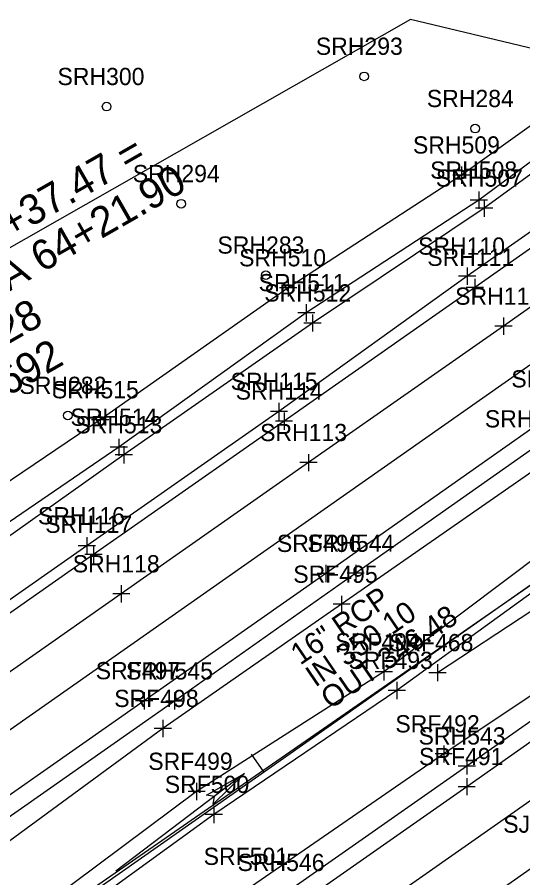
# Model space of a CAD drawing. Extents: x 941041 to 969446, y 397014 to 416764.
# Drawn here: x 951618.4 to 951736, y 403087.8 to 403287.7 of the extents above; entities that cross this region are included whole.
import ezdxf

# ---------------------------------------------------------------- set-up
doc = ezdxf.new("R2010")
doc.units = 0
for name, color, linetype in [('SURVEY - CENTERLINE - Preliminary', 7, 'Continuous'), ('SURVEY - CENTERLINE - Preliminary Curve Text', 7, 'Continuous'), ('SURVEY - CENTERLINE - Preliminary Text', 7, 'Continuous'), ('SURVEY - DRAINAGE - Area Shapes', 7, 'Continuous'), ('SURVEY - DRAINAGE - Area Shapes Text', 7, 'Continuous'), ('SURVEY - DRAINAGE - Pipes and Culverts', 7, 'Continuous'), ('SURVEY - DRAINAGE - Pipes and Culverts Text', 7, 'Continuous'), ('SURVEY - DTM - Breaklines', 7, 'Continuous'), ('SURVEY - DTM - Breaklines - Points - Locators', 7, 'Continuous'), ('SURVEY - DTM - Breaklines - Points - Numbers', 7, 'Continuous'), ('SURVEY - DTM - Spot Points - Locators', 7, 'Continuous'), ('SURVEY - DTM - Spot Points - Point Numbers', 7, 'Continuous'), ('SURVEY - ROADSIDE BARRIERS - Points - Locators', 7, 'Continuous'), ('SURVEY - ROADSIDE BARRIERS - Points - Numbers', 7, 'Continuous'), ('SURVEY - ROADSIDE BARRIERS with Text', 7, 'Continuous'), ('SURVEY - TRAFFIC CONTROL - Pavement Marking - Points - Locators', 7, 'Continuous'), ('SURVEY - TRAFFIC CONTROL - Pavement Marking - Points - Numbers', 7, 'Continuous'), ('SURVEY - TRANSPORTATION - Features', 7, 'Continuous'), ('SURVEY - TRANSPORTATION - Features - Points - Locators', 7, 'Continuous'), ('SURVEY - TRANSPORTATION - Features - Points - Numbers', 7, 'Continuous'), ('SURVEY - TRANSPORTATION - Roads', 7, 'Continuous'), ('SURVEY - TRANSPORTATION - Roads - Points - Locators', 7, 'Continuous'), ('SURVEY - TRANSPORTATION - Roads - Points - Numbers', 7, 'Continuous')]:
    doc.layers.add(name, color=color, linetype=linetype)

msp = doc.modelspace()

# ---------------------------------------------------------------- linework, layer by layer
at = {"layer": 'SURVEY - CENTERLINE - Preliminary'}
msp.add_line((950966.25, 402614.81), (953884.31, 404661.52), dxfattribs=at)
msp.add_line((950966.25, 402614.81), (953884.31, 404661.52), dxfattribs=at)
msp.add_line((950966.25, 402614.81), (953884.31, 404661.52), dxfattribs=at)
at = {"layer": 'SURVEY - CENTERLINE - Preliminary Curve Text'}
msp.add_line((951675.75, 403112.45), (951672.88, 403116.54), dxfattribs=at)
at = {"layer": 'SURVEY - CENTERLINE - Preliminary Text'}
for p, q in [((951709.85, 403287.18), (951560.48, 403202.19)), ((951870.17, 403248.81), (951709.85, 403287.18))]:
    msp.add_line(p, q, dxfattribs=at)
at = {"layer": 'SURVEY - DRAINAGE - Area Shapes'}
for points in [[(951145.6, 402792.15), (951562.19, 403084.02), (952475.83, 403724.71), (952754.77, 403922.8), (952578.99, 403846.21), (952455.44, 403792), (952334.19, 403750.29), (951972.51, 403632.53), (951887.41, 403584.59)], [(950765.73, 402528.11), (950855.07, 402487.28), (951056.09, 402625.14), (951609.08, 403015.7), (952524.78, 403657.05), (952475.83, 403724.71)]]:
    msp.add_lwpolyline(points, dxfattribs=at)
at = {"layer": 'SURVEY - DRAINAGE - Area Shapes Text'}
msp.add_line((951671.25, 403112.03), (951641.34, 403089.39), dxfattribs=at)
msp.add_lwpolyline([(951671.25, 403112.03), (951663.99, 403104.97), (951664.27, 403106.75), (951662.45, 403107)], close=True, dxfattribs=at)
msp.add_lwpolyline([(951671.25, 403112.03), (951663.99, 403104.97), (951664.27, 403106.75), (951662.45, 403107), (951671.25, 403112.03)], dxfattribs=at)
at = {"layer": 'SURVEY - DRAINAGE - Pipes and Culverts'}
msp.add_lwpolyline([(951575.84, 403043.76), (951765.83, 403175.23), (951951.92, 403216.39)], dxfattribs=at)
at = {"layer": 'SURVEY - DTM - Breaklines'}
for points in [[(951856.57, 403337.79), (951830.79, 403322), (951811.18, 403310.24), (951803.85, 403305.66), (951760.43, 403278.67), (951721.69, 403251.07), (951681.42, 403224.87), (951637.73, 403194.21), (951596.68, 403166.47), (951554.08, 403137.07), (951530.04, 403120.16), (951499.28, 403100.82), (951493.41, 403094.85), (951491.38, 403092.61), (951490.11, 403092.71)], [(951856.04, 403333.4), (951832.49, 403318.51), (951810.68, 403303.13), (951764.61, 403273.96), (951725.73, 403245.23), (951685.64, 403219.08), (951642.05, 403187.83), (951601.56, 403160.26), (951558.08, 403131.34), (951533.22, 403115.95), (951501.14, 403096.41), (951494.69, 403091.3), (951491.84, 403090.13), (951490.21, 403090.17), (951488.34, 403090)], [(951855.51, 403329.45), (951833.39, 403315.69), (951811.54, 403301.04), (951766.05, 403271.81), (951727, 403243.37), (951687.1, 403216.7), (951643.2, 403186.07), (951603.21, 403157.72), (951559.39, 403128.52), (951535.52, 403112.8), (951503.21, 403094.15), (951495.91, 403089.56), (951492.71, 403088.41), (951489.99, 403088.73), (951488.18, 403089.17)], [(951854.25, 403319.66), (951811.69, 403290.89), (951768.65, 403259.5), (951723.04, 403227.57), (951679.29, 403196.14), (951634.6, 403164.93), (951590.23, 403133.88), (951544.48, 403102.6), (951498.11, 403069.66), (951452.15, 403038.35), (951433.07, 403025.21), (951424.63, 403019.72), (951420.03, 403018.11), (951422.38, 403023.89), (951430.59, 403035.7)], [(951836.08, 403227.91), (951793.18, 403197.31), (951749.92, 403170.47), (951703.64, 403135.64), (951660.15, 403107.9), (951608.06, 403069.1), (951575.82, 403045.76)], [(951839.65, 403222.38), (951797.17, 403192.37), (951753.33, 403165.09), (951706.67, 403131.34), (951664.15, 403102.54), (951611.28, 403064.31), (951577.76, 403042.92)]]:
    msp.add_lwpolyline(points, dxfattribs=at)
at = {"layer": 'SURVEY - DTM - Breaklines - Points - Locators'}
for p, q in [((951721.69, 403253.07), (951721.69, 403249.07)), ((951723.69, 403251.07), (951719.69, 403251.07)), ((951725.73, 403247.23), (951725.73, 403243.23)), ((951727.73, 403245.23), (951723.73, 403245.23)), ((951727, 403245.37), (951727, 403241.37)), ((951729, 403243.37), (951725, 403243.37)), ((951723.04, 403229.57), (951723.04, 403225.57)), ((951681.42, 403226.87), (951681.42, 403222.87)), ((951725.04, 403227.57), (951721.04, 403227.57)), ((951683.42, 403224.87), (951679.42, 403224.87)), ((951685.64, 403221.08), (951685.64, 403217.08)), ((951687.64, 403219.08), (951683.64, 403219.08)), ((951687.1, 403218.7), (951687.1, 403214.7)), ((951689.1, 403216.7), (951685.1, 403216.7)), ((951679.29, 403198.14), (951679.29, 403194.14)), ((951637.73, 403196.21), (951637.73, 403192.21)), ((951681.29, 403196.14), (951677.29, 403196.14)), ((951639.73, 403194.21), (951635.73, 403194.21)), ((951642.05, 403189.83), (951642.05, 403185.83)), ((951644.05, 403187.83), (951640.05, 403187.83)), ((951643.2, 403188.07), (951643.2, 403184.07)), ((951645.2, 403186.07), (951641.2, 403186.07)), ((951634.6, 403166.93), (951634.6, 403162.93)), ((951636.6, 403164.93), (951632.6, 403164.93)), ((951703.64, 403137.64), (951703.64, 403133.64)), ((951705.64, 403135.64), (951701.64, 403135.64)), ((951706.67, 403133.34), (951706.67, 403129.34)), ((951708.67, 403131.34), (951704.67, 403131.34)), ((951660.15, 403109.9), (951660.15, 403105.9)), ((951662.15, 403107.9), (951658.15, 403107.9)), ((951664.15, 403104.54), (951664.15, 403100.54)), ((951666.15, 403102.54), (951662.15, 403102.54))]:
    msp.add_line(p, q, dxfattribs=at)
at = {"layer": 'SURVEY - DTM - Spot Points - Locators'}
for centre in [(951699.09, 403274), (951639.22, 403266.97), (951724.9, 403261.86), (951656.54, 403244.42), (951676.21, 403227.82), (951630.19, 403195.23)]:
    msp.add_circle(centre, 1, dxfattribs=at)
at = {"layer": 'SURVEY - ROADSIDE BARRIERS - Points - Locators'}
for p, q in [((951716.15, 403137.47), (951716.15, 403133.47)), ((951718.15, 403135.47), (951714.15, 403135.47))]:
    msp.add_line(p, q, dxfattribs=at)
at = {"layer": 'SURVEY - ROADSIDE BARRIERS with Text'}
msp.add_lwpolyline([(951895.08, 403254.88), (951848.36, 403222.28), (951801.76, 403191.53), (951759.96, 403164.22), (951716.15, 403135.47)], dxfattribs=at)
at = {"layer": 'SURVEY - TRAFFIC CONTROL - Pavement Marking - Points - Locators'}
for p, q in [((951731.48, 403217.95), (951731.48, 403213.95)), ((951733.48, 403215.95), (951729.48, 403215.95)), ((951686.14, 403186.27), (951686.14, 403182.27)), ((951688.14, 403184.27), (951684.14, 403184.27)), ((951642.63, 403155.78), (951642.63, 403151.78)), ((951644.63, 403153.78), (951640.63, 403153.78))]:
    msp.add_line(p, q, dxfattribs=at)
at = {"layer": 'SURVEY - TRANSPORTATION - Features'}
for points in [[(951846.55, 403258.26), (951803.24, 403226.1), (951748.25, 403189.15), (951693.85, 403151.36), (951652.28, 403122.5), (951598.3, 403082.91), (951563.02, 403059.84), (951516.46, 403027.98), (951469.63, 402994.87), (951420.56, 402960.47), (951375.73, 402928.74), (951325.75, 402893.61), (951279.89, 402861.42), (951230.97, 402826.96), (951186.74, 402796.51), (951134.07, 402759.39), (951086.9, 402726.09), (951037.69, 402691.08), (950990.96, 402659.35), (950941.16, 402624.61), (950894.08, 402591.27), (950846.1, 402558.07)], [(951856.72, 403212.68), (951764.5, 403147.89), (951717.58, 403116.6), (951672.86, 403085.82), (951622.89, 403050.6), (951589.61, 403026.67), (951541.47, 402992.46), (951493.88, 402958.88), (951445.62, 402924.24), (951399.07, 402891.81), (951350.72, 402858.88), (951303.21, 402826.01), (951256.16, 402792.29), (951210.71, 402760.72), (951159.21, 402724.85), (951109.63, 402690.18), (951062.08, 402656.92), (951014.84, 402623.15), (950965.73, 402588.73), (950917.42, 402555.24)]]:
    msp.add_lwpolyline(points, dxfattribs=at)
at = {"layer": 'SURVEY - TRANSPORTATION - Features - Points - Locators'}
for p, q in [((951693.85, 403153.36), (951693.85, 403149.36)), ((951695.85, 403151.36), (951691.85, 403151.36)), ((951652.28, 403124.5), (951652.28, 403120.5)), ((951654.28, 403122.5), (951650.28, 403122.5)), ((951717.58, 403118.6), (951717.58, 403114.6)), ((951719.58, 403116.6), (951715.58, 403116.6))]:
    msp.add_line(p, q, dxfattribs=at)
at = {"layer": 'SURVEY - TRANSPORTATION - Roads'}
for points in [[(951856.58, 403318.44), (951813.82, 403287.86), (951769.69, 403256.37), (951724.84, 403224.97), (951680.46, 403193.91), (951636.19, 403162.95), (951591.17, 403131.45), (951546.45, 403100.31), (951499.95, 403067.65), (951454.73, 403035.92), (951409.97, 403004.36), (951407.16, 403002.58), (951402.42, 402999.93), (951400.7, 402999.81), (951400.38, 403001.38), (951403.73, 403005.63), (951414.87, 403019.34), (951428.42, 403037.46)], [(951852.43, 403301), (951819.41, 403277.96), (951776.62, 403247.77), (951731.48, 403215.95), (951686.14, 403184.27), (951642.63, 403153.78), (951597.04, 403121.9), (951552.4, 403090.62), (951505.98, 403057.86), (951459.31, 403025.32), (951415.58, 402994.74), (951373.75, 402965.42), (951324.76, 402931.32), (951320.37, 402928.23), (951328.47, 402934.74), (951348.31, 402952.21), (951363.26, 402966.5), (951380.79, 402984.16), (951398.95, 403004.27), (951413.8, 403022.16), (951427.05, 403039.59)], [(951845.2, 403267.54), (951801.31, 403236.61), (951744.54, 403196.74), (951690.16, 403158.52), (951647.93, 403128.95), (951593.74, 403091.02), (951558.54, 403066.4), (951512.79, 403034.32), (951465.64, 403001.33), (951417.08, 402967.23), (951371.33, 402935.17), (951322.53, 402900.91), (951275.39, 402867.97), (951226.98, 402834.03), (951182.33, 402802.7), (951130.47, 402766.38), (951082.48, 402732.74), (951033.85, 402698.52), (950986.81, 402665.5), (950937.2, 402630.87), (950889.84, 402597.74), (950842.47, 402564.81)], [(951780.68, 403217.38), (951738.23, 403187.45), (951697.12, 403158.56), (951654.96, 403128.89), (951608.97, 403096.67), (951563.06, 403064.58), (951522.34, 403036.25), (951478.19, 403005.31), (951433.46, 402973.96), (951388.82, 402942.6), (951343.63, 402911.08), (951297.84, 402878.82), (951253.17, 402847.45), (951208.79, 402816.34), (951164.62, 402785.4), (951117.76, 402752.44), (951062.59, 402713.8), (951015.56, 402680.82), (950970.91, 402649.47), (950922.71, 402615.44), (950871.58, 402580), (950823.38, 402546.92)], [(951858.06, 403203.77), (951808.39, 403168.94), (951765.12, 403138.61), (951722.92, 403109), (951677.22, 403076.95), (951628.72, 403042.91), (951593.38, 403018.09), (951546.63, 402985.29), (951497.78, 402951.07), (951450.21, 402917.78), (951402.73, 402884.45), (951356.41, 402851.91), (951307.81, 402817.83), (951261.24, 402785.24), (951215.15, 402752.96), (951165.07, 402717.74), (951114.38, 402682.19), (951068.41, 402650.05), (951019.3, 402615.59), (950970.87, 402581.82), (950921.09, 402547.35)], [(951799.91, 403167.92), (951765.7, 403143.84), (951722.98, 403113.79), (951681.01, 403084.4), (951636.93, 403053.52), (951591.07, 403021.41), (951548.97, 402991.96), (951506.9, 402962.52), (951461.04, 402930.25), (951416.05, 402898.59), (951370.52, 402866.66), (951326.63, 402835.85), (951281.83, 402804.38), (951236.39, 402772.61), (951191.53, 402741.41), (951141.44, 402706.16), (951090.99, 402670.89), (951041.99, 402636.44), (950997.25, 402605.16), (950947.61, 402570.96)], [(951846.26, 403165.91), (951785.95, 403123.91), (951742.66, 403093.3), (951698.88, 403062.61), (951653.78, 403030.96), (951609.85, 403000.51), (951563.27, 402967.88), (951522.4, 402938.86), (951473.6, 402904.83), (951429.78, 402874.17), (951382.72, 402841.04), (951339.82, 402810.62), (951292.16, 402777.26), (951248.3, 402746.75), (951245.27, 402744.51), (951200.71, 402713.1), (951156.14, 402681.85), (951111.63, 402650.98), (951070.06, 402621.38)]]:
    msp.add_lwpolyline(points, dxfattribs=at)
at = {"layer": 'SURVEY - TRANSPORTATION - Roads - Points - Locators'}
for p, q in [((951724.84, 403226.97), (951724.84, 403222.97)), ((951726.84, 403224.97), (951722.84, 403224.97)), ((951680.46, 403195.91), (951680.46, 403191.91)), ((951682.46, 403193.91), (951678.46, 403193.91)), ((951636.19, 403164.95), (951636.19, 403160.95)), ((951638.19, 403162.95), (951634.19, 403162.95)), ((951690.16, 403160.52), (951690.16, 403156.52)), ((951697.12, 403160.56), (951697.12, 403156.56)), ((951692.16, 403158.52), (951688.16, 403158.52)), ((951699.12, 403158.56), (951695.12, 403158.56)), ((951647.93, 403130.95), (951647.93, 403126.95)), ((951654.96, 403130.89), (951654.96, 403126.89)), ((951649.93, 403128.95), (951645.93, 403128.95)), ((951656.96, 403128.89), (951652.96, 403128.89)), ((951722.98, 403115.79), (951722.98, 403111.79)), ((951724.98, 403113.79), (951720.98, 403113.79)), ((951722.92, 403111), (951722.92, 403107)), ((951724.92, 403109), (951720.92, 403109))]:
    msp.add_line(p, q, dxfattribs=at)

# ---------------------------------------------------------------- texts
at = {"layer": 'SURVEY - CENTERLINE - Preliminary Text'}
for s, p in [('I40 CL STA 161+37.47 =', (951558.89, 403203.1)), ('SR 222 CL STA 64+21.90', (951564.1, 403193.98)), ('N 403248.8128', (951569.31, 403184.86)), ('E 951870.1692', (951574.52, 403175.75))]:
    msp.add_text(s, height=7, rotation=29.7449, dxfattribs=at).set_placement(p)
at = {"layer": 'SURVEY - DRAINAGE - Pipes and Culverts Text'}
for s, p in [('16" RCP', (951684.21, 403137.1)), ('IN 350.10', (951687.71, 403131.97)), ('OUT 346.48', (951691.22, 403126.83))]:
    msp.add_text(s, height=4.998, rotation=34.3397, dxfattribs=at).set_placement(p)
at = {"layer": 'SURVEY - DTM - Breaklines - Points - Numbers'}
for s, p in [('SRH509', (951710.43, 403256.07)), ('SRH508', (951714.44, 403250.23)), ('SRH507', (951715.76, 403248.37)), ('SRH110', (951711.62, 403232.57)), ('SRH510', (951670.01, 403229.87)), ('SRH511', (951674.55, 403224.08)), ('SRH512', (951675.86, 403221.7)), ('SRH115', (951668.05, 403201.14)), ('SRH515', (951626.49, 403199.21)), ('SRH514', (951630.81, 403192.83)), ('SRH513', (951631.96, 403191.07)), ('SRH116', (951623.25, 403169.93)), ('SRF494', (951692.4, 403140.64)), ('SRF493', (951695.43, 403136.34)), ('SRF499', (951648.9, 403112.9)), ('SRF500', (951652.74, 403107.54))]:
    msp.add_text(s, height=4, dxfattribs=at).set_placement(p)
at = {"layer": 'SURVEY - DTM - Spot Points - Point Numbers'}
for s, p in [('SRH293', (951687.86, 403279)), ('SRH300', (951627.8, 403271.97)), ('SRH284', (951713.66, 403266.86)), ('SRH294', (951645.3, 403249.42)), ('SRH283', (951664.98, 403232.82)), ('SRH282', (951618.95, 403200.23))]:
    msp.add_text(s, height=4, dxfattribs=at).set_placement(p)
at = {"layer": 'SURVEY - ROADSIDE BARRIERS - Points - Numbers'}
msp.add_text('SRF468', height=4, dxfattribs=at).set_placement((951704.86, 403140.47))
at = {"layer": 'SURVEY - TRAFFIC CONTROL - Pavement Marking - Points - Numbers'}
for s, p in [('SRH112', (951720.24, 403220.95)), ('SRH113', (951674.9, 403189.27)), ('SRH118', (951631.34, 403158.78))]:
    msp.add_text(s, height=4, dxfattribs=at).set_placement(p)
at = {"layer": 'SURVEY - TRANSPORTATION - Features - Points - Numbers'}
for s, p in [('SRF495', (951682.61, 403156.36)), ('SRF498', (951640.99, 403127.5)), ('SRF492', (951706.34, 403121.6)), ('SRF501', (951661.78, 403090.82))]:
    msp.add_text(s, height=4, dxfattribs=at).set_placement(p)
at = {"layer": 'SURVEY - TRANSPORTATION - Roads - Points - Numbers'}
for s, p in [('SRH111', (951713.76, 403229.97)), ('SRF485', (951733.3, 403201.74)), ('SRH114', (951669.22, 403198.91)), ('SRH541', (951727.15, 403192.45)), ('SRH117', (951624.95, 403167.95)), ('SRF496', (951678.81, 403163.52)), ('SRH544', (951685.89, 403163.56)), ('SRF497', (951636.69, 403133.95)), ('SRH545', (951643.72, 403133.89)), ('SRH543', (951711.74, 403118.79)), ('SRF491', (951711.84, 403114)), ('SJB115', (951731.42, 403098.3)), ('SRH546', (951669.66, 403089.4))]:
    msp.add_text(s, height=4, dxfattribs=at).set_placement(p)

doc.saveas('drawing.dxf')
